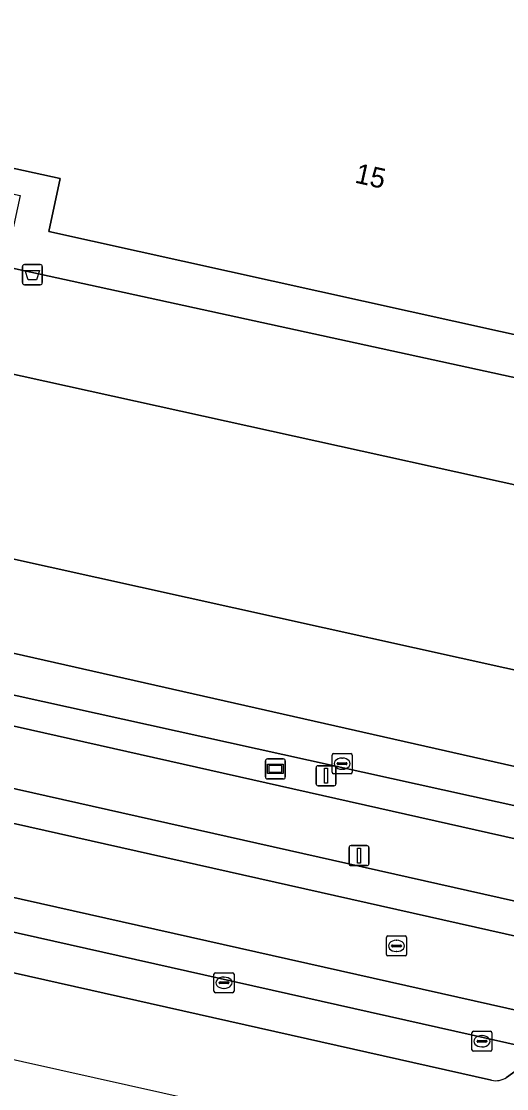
# Model space of a CAD drawing. Extents: x 162172 to 163187, y 382874 to 383685.
# Drawn here: x 162660.1 to 162684.3, y 382989 to 383042.3 of the extents above; entities that cross this region are included whole.
import ezdxf

# ---------------------------------------------------------------- set-up
doc = ezdxf.new("R2010")
doc.units = 0
for name, color, linetype in [('IMGEO_Afvalbak', 7, 'Continuous'), ('IMGEO_Berm_groen', 7, 'Continuous'), ('IMGEO_Kolk', 7, 'Continuous'), ('IMGEO_Lichtmast', 7, 'Continuous'), ('IMGEO_Pand', 7, 'Continuous'), ('IMGEO_Pand_nummerreeks', 7, 'Continuous'), ('IMGEO_Parkeervlak_open', 7, 'Continuous'), ('IMGEO_Reclamebord', 7, 'Continuous'), ('IMGEO_Rijbaan_lokaal_gesloten', 7, 'Continuous'), ('IMGEO_Rijbaan_lokaal_open', 7, 'Continuous'), ('IMGEO_Rioolput', 7, 'Continuous'), ('IMGEO_Verkeerseiland_open', 7, 'Continuous'), ('IMGEO_Voetpad_open', 7, 'Continuous'), ('IMGEO_Waterloop', 7, 'Continuous')]:
    doc.layers.add(name, color=color, linetype=linetype)

msp = doc.modelspace()

# ---------------------------------------------------------------- linework, layer by layer
at = {"layer": 'IMGEO_Afvalbak'}
for p, q in [((162660.111, 383029.233), (162660.111, 383030.033)), ((162660.111, 383030.033), (162660.111, 383029.233)), ((162660.211, 383030.133), (162661.001, 383030.133)), ((162661.001, 383030.133), (162660.211, 383030.133)), ((162661.101, 383030.033), (162661.101, 383029.233)), ((162661.101, 383029.233), (162661.101, 383030.033)), ((162661.001, 383029.133), (162660.211, 383029.133)), ((162660.211, 383029.133), (162661.001, 383029.133))]:
    msp.add_line(p, q, dxfattribs=at)
msp.add_lwpolyline([(162660.254, 383029.847), (162660.958, 383029.847), (162660.809, 383029.377), (162660.403, 383029.377), (162660.254, 383029.847)], dxfattribs=at)
for centre, start, end in [((162660.211, 383030.033), 90, 180), ((162660.211, 383030.033), 90, 180), ((162661.001, 383030.033), 0, 90), ((162661.001, 383030.033), 360, 90), ((162660.211, 383029.233), 180, 270), ((162660.211, 383029.233), 180, 270), ((162661.001, 383029.233), 270, 0), ((162661.001, 383029.233), 270, 0)]:
    msp.add_arc(centre, 0.1, start, end, dxfattribs=at)
at = {"layer": 'IMGEO_Berm_groen'}
for points in [[(162616.765, 383000), (162632.556, 382996.471), (162632.931, 382998.009), (162634.258, 382997.696), (162633.94, 382996.162), (162709.152, 382979.355), (162709.479, 382980.852), (162710.814, 382980.551), (162710.478, 382979.058), (162718.86, 382977.185), (162719.215, 382978.678), (162720.584, 382978.377), (162720.216, 382976.882), (162784.129, 382962.6)], [(162683.52, 382989.382), (162636.466, 382999.961)], [(162685.348, 382990.299), (162684.281, 382989.523)]]:
    msp.add_lwpolyline(points, dxfattribs=at)
msp.add_arc((162683.744, 382990.299), 0.944, 256.297, 304.6967, dxfattribs=at)
at = {"layer": 'IMGEO_Kolk'}
for p, q in [((162675.569, 383004.772), (162675.569, 383005.624)), ((162675.644, 383005.698), (162676.496, 383005.698)), ((162676.057, 383005.478), (162676.082, 383005.478)), ((162676.57, 383005.624), (162676.57, 383004.772)), ((162675.828, 383005.192), (162675.828, 383005.204)), ((162676.266, 383005.155), (162675.868, 383005.155)), ((162675.871, 383005.241), (162676.269, 383005.241)), ((162676.08, 383004.918), (162676.055, 383004.918)), ((162676.312, 383005.204), (162676.312, 383005.192)), ((162676.496, 383004.698), (162675.644, 383004.698)), ((162669.747, 382994.751), (162670.599, 382994.751)), ((162669.672, 382993.825), (162669.672, 382994.677)), ((162669.931, 382994.245), (162669.931, 382994.257)), ((162670.369, 382994.208), (162669.971, 382994.208)), ((162669.974, 382994.294), (162670.372, 382994.294)), ((162670.16, 382994.531), (162670.185, 382994.531)), ((162670.415, 382994.257), (162670.415, 382994.245)), ((162670.673, 382994.677), (162670.673, 382993.825)), ((162670.599, 382993.751), (162669.747, 382993.751)), ((162670.183, 382993.971), (162670.158, 382993.971)), ((162682.549, 382990.901), (162682.549, 382991.753)), ((162682.624, 382991.827), (162683.476, 382991.827)), ((162683.037, 382991.607), (162683.062, 382991.607)), ((162683.55, 382991.753), (162683.55, 382990.901)), ((162682.808, 382991.321), (162682.808, 382991.333)), ((162683.246, 382991.284), (162682.848, 382991.284)), ((162682.851, 382991.37), (162683.249, 382991.37)), ((162683.06, 382991.047), (162683.035, 382991.047)), ((162683.292, 382991.333), (162683.292, 382991.321)), ((162683.476, 382990.827), (162682.624, 382990.827))]:
    msp.add_line(p, q, dxfattribs=at)
for points in [[(162675.569, 383004.772), (162675.569, 383005.624)], [(162675.644, 383005.698), (162676.496, 383005.698)], [(162676.57, 383005.624), (162676.57, 383004.772)], [(162676.496, 383004.698), (162675.644, 383004.698)], [(162669.747, 382994.751), (162670.599, 382994.751)], [(162669.672, 382993.825), (162669.672, 382994.677)], [(162670.673, 382994.677), (162670.673, 382993.825)], [(162670.599, 382993.751), (162669.747, 382993.751)], [(162682.549, 382990.901), (162682.549, 382991.753)], [(162682.624, 382991.827), (162683.476, 382991.827)], [(162683.55, 382991.753), (162683.55, 382990.901)], [(162683.476, 382990.827), (162682.624, 382990.827)]]:
    msp.add_lwpolyline(points, dxfattribs=at)
for centre, radius, start, end in [((162675.646, 383005.622), 0.0765, 91.552, 178.448), ((162675.646, 383005.622), 0.0765, 91.552, 178.448), ((162676.494, 383005.622), 0.0765, 1.552, 88.448), ((162676.494, 383005.622), 0.0765, 1.552, 88.448), ((162675.868, 383005.201), 0.0403, 85.8775, 175.7526), ((162675.865, 383005.191), 0.0366, 178.938, 274.7102), ((162676.269, 383005.198), 0.043, 264.8664, 352.4533), ((162676.273, 383005.203), 0.0386, 1.7309, 96.639), ((162675.646, 383004.774), 0.0765, 181.552, 268.448), ((162675.646, 383004.774), 0.0765, 181.552, 268.448), ((162676.494, 383004.774), 0.0765, 271.552, 358.448), ((162676.494, 383004.774), 0.0765, 271.552, 358.448), ((162669.749, 382994.675), 0.0765, 91.552, 178.448), ((162669.749, 382994.675), 0.0765, 91.552, 178.448), ((162670.597, 382994.675), 0.0765, 1.552, 88.448), ((162670.597, 382994.675), 0.0765, 1.552, 88.448), ((162669.971, 382994.254), 0.0403, 85.8775, 175.7526), ((162669.968, 382994.244), 0.0366, 178.938, 274.7102), ((162670.372, 382994.251), 0.043, 264.8664, 352.4533), ((162670.376, 382994.256), 0.0386, 1.7309, 96.639), ((162669.749, 382993.827), 0.0765, 181.552, 268.448), ((162669.749, 382993.827), 0.0765, 181.552, 268.448), ((162670.597, 382993.827), 0.0765, 271.552, 358.448), ((162670.597, 382993.827), 0.0765, 271.552, 358.448), ((162682.626, 382991.751), 0.0765, 91.552, 178.448), ((162682.626, 382991.751), 0.0765, 91.552, 178.448), ((162683.474, 382991.751), 0.0765, 1.552, 88.448), ((162683.474, 382991.751), 0.0765, 1.552, 88.448), ((162682.848, 382991.33), 0.0403, 85.8775, 175.7526), ((162682.845, 382991.32), 0.0366, 178.938, 274.7102), ((162683.249, 382991.327), 0.043, 264.8664, 352.4533), ((162683.253, 382991.332), 0.0386, 1.7309, 96.639), ((162682.626, 382990.903), 0.0765, 181.552, 268.448), ((162682.626, 382990.903), 0.0765, 181.552, 268.448), ((162683.474, 382990.903), 0.0765, 271.552, 358.448), ((162683.474, 382990.903), 0.0765, 271.552, 358.448)]:
    msp.add_arc(centre, radius, start, end, dxfattribs=at)
for centre, major_axis, ratio, start_param, end_param in [((162676.056, 383005.198), (-0.387, 0.002), 0.722429, 4.712389, 7.853982), ((162676.081, 383005.198), (-0.39, 0.002), 0.717154, 1.570796, 4.712389), ((162670.159, 382994.251), (-0.387, 0.002), 0.722429, 4.712389, 7.853982), ((162670.184, 382994.251), (-0.39, 0.002), 0.717154, 1.570796, 4.712389), ((162683.036, 382991.327), (-0.387, 0.002), 0.722429, 4.712389, 7.853982), ((162683.061, 382991.327), (-0.39, 0.002), 0.717154, 1.570796, 4.712389)]:
    msp.add_ellipse(centre, major_axis=major_axis, ratio=ratio, start_param=start_param, end_param=end_param, dxfattribs=at)
at = {"layer": 'IMGEO_Lichtmast'}
for p, q in [((162674.77, 383004.195), (162674.77, 383004.995)), ((162674.77, 383004.995), (162674.77, 383004.195)), ((162674.87, 383005.095), (162675.66, 383005.095)), ((162675.66, 383005.095), (162674.87, 383005.095)), ((162675.76, 383004.995), (162675.76, 383004.195)), ((162675.76, 383004.195), (162675.76, 383004.995)), ((162675.66, 383004.095), (162674.87, 383004.095)), ((162674.87, 383004.095), (162675.66, 383004.095)), ((162676.415, 383000.205), (162676.415, 383001.005)), ((162676.415, 383001.005), (162676.415, 383000.205)), ((162676.515, 383001.105), (162677.305, 383001.105)), ((162677.305, 383001.105), (162676.515, 383001.105)), ((162677.405, 383001.005), (162677.405, 383000.205)), ((162677.405, 383000.205), (162677.405, 383001.005)), ((162677.305, 383000.105), (162676.515, 383000.105)), ((162676.515, 383000.105), (162677.305, 383000.105))]:
    msp.add_line(p, q, dxfattribs=at)
for points in [[(162675.19, 383004.97), (162675.34, 383004.97), (162675.34, 383004.22), (162675.19, 383004.22), (162675.19, 383004.97)], [(162676.835, 383000.98), (162676.985, 383000.98), (162676.985, 383000.23), (162676.835, 383000.23), (162676.835, 383000.98)]]:
    msp.add_lwpolyline(points, dxfattribs=at)
for centre, start, end in [((162674.87, 383004.995), 90, 180), ((162674.87, 383004.995), 90, 180), ((162675.66, 383004.995), 0, 90), ((162675.66, 383004.995), 360, 90), ((162674.87, 383004.195), 180, 270), ((162674.87, 383004.195), 180, 270), ((162675.66, 383004.195), 270, 0), ((162675.66, 383004.195), 270, 0), ((162676.515, 383001.005), 90, 180), ((162676.515, 383001.005), 90, 180), ((162677.305, 383001.005), 0, 90), ((162677.305, 383001.005), 360, 90), ((162676.515, 383000.205), 180, 270), ((162676.515, 383000.205), 180, 270), ((162677.305, 383000.205), 270, 0), ((162677.305, 383000.205), 270, 0)]:
    msp.add_arc(centre, 0.1, start, end, dxfattribs=at)
at = {"layer": 'IMGEO_Pand'}
msp.add_lwpolyline([(162704.794, 383065.692), (162705.203, 383067.545), (162710.01, 383089.111), (162710.445, 383091.076), (162690.426, 383095.507), (162679.725, 383097.876), (162678.511, 383092.388), (162645.843, 383099.698), (162645.457, 383097.953), (162644.132, 383091.969), (162632.905, 383040.777), (162661.988, 383034.439), (162661.43, 383031.785), (162686.147, 383026.31), (162686.731, 383028.946), (162720.075, 383021.529), (162729.788, 383019.368), (162730.447, 383019.221), (162739.007, 383056.254), (162739.419, 383058.035), (162729.624, 383060.201)], close=True, dxfattribs=at)
at = {"layer": 'IMGEO_Parkeervlak_open'}
msp.add_lwpolyline([(162642.961, 383028.334), (162640.966, 383019.56), (162713.88, 383003.411), (162715.847, 383012.258)], close=True, dxfattribs=at)
for points in [[(162641.664, 383014.785), (162641.459, 383013.879), (162641.137, 383012.71), (162711.762, 382997.113), (162711.814, 382997.347)], [(162711.872, 382997.524), (162712.165, 382998.847), (162641.664, 383014.785)], [(162686.729, 382990.692), (162634.011, 383002.544)], [(162636.466, 382999.961), (162683.52, 382989.382)], [(162684.281, 382989.523), (162685.348, 382990.299)]]:
    msp.add_lwpolyline(points, dxfattribs=at)
msp.add_arc((162683.744, 382990.299), 0.944, 256.297, 304.6967, dxfattribs=at)
at = {"layer": 'IMGEO_Reclamebord'}
for p, q in [((162672.341, 383005.434), (162673.131, 383005.434)), ((162673.131, 383005.434), (162672.341, 383005.434)), ((162672.241, 383004.534), (162672.241, 383005.334)), ((162672.241, 383005.334), (162672.241, 383004.534)), ((162673.231, 383005.334), (162673.231, 383004.534)), ((162673.231, 383004.534), (162673.231, 383005.334)), ((162673.131, 383004.434), (162672.341, 383004.434)), ((162672.341, 383004.434), (162673.131, 383004.434))]:
    msp.add_line(p, q, dxfattribs=at)
for points in [[(162672.342, 383005.166), (162673.13, 383005.166), (162673.13, 383004.702), (162672.342, 383004.702), (162672.342, 383005.166)], [(162672.407, 383005.101), (162672.407, 383004.767), (162673.065, 383004.767), (162673.065, 383005.101), (162672.407, 383005.101)]]:
    msp.add_lwpolyline(points, dxfattribs=at)
for centre, start, end in [((162672.341, 383005.334), 90, 180), ((162672.341, 383005.334), 90, 180), ((162673.131, 383005.334), 0, 90), ((162673.131, 383005.334), 360, 90), ((162672.341, 383004.534), 180, 270), ((162672.341, 383004.534), 180, 270), ((162673.131, 383004.534), 270, 0), ((162673.131, 383004.534), 270, 0)]:
    msp.add_arc(centre, 0.1, start, end, dxfattribs=at)
at = {"layer": 'IMGEO_Rijbaan_lokaal_gesloten'}
for points in [[(162829.302, 382965.805), (162824.157, 382966.963), (162787.291, 382975.248), (162773.34, 382978.384), (162571.899, 383023.687), (162571.522, 383022.029), (162786.88, 382973.603), (162917.14, 382944.312), (162943.106, 382938.499), (163087.202, 382906.239), (163087.933, 382911.374)], [(163083.281, 382900.241), (163086.245, 382899.688), (163087.202, 382906.239), (162943.106, 382938.499), (162917.14, 382944.312), (162786.88, 382973.603), (162571.522, 383022.029), (162570.463, 383017.371), (162571.857, 383017.418)], [(162582.55, 383015.84), (162786.012, 382970.134), (162942.339, 382935.016), (163063.468, 382907.805)], [(162786.012, 382970.134), (162582.55, 383015.84)], [(162578.735, 383014.966), (162579.914, 383014.696), (162633.717, 383002.605), (162634.011, 383002.544), (162686.729, 382990.692), (162687.058, 382990.622), (162702.086, 382987.23), (162742.081, 382978.256), (162742.474, 382978.167), (162785.592, 382968.454), (162799.197, 382965.389), (162799.607, 382965.303), (162822.549, 382960.121), (162914.534, 382939.493), (162915.372, 382939.293), (162941.966, 382933.318), (162958.833, 382929.528), (162973.588, 382926.269), (162974.816, 382925.987), (163061.72, 382906.535), (163062.776, 382906.254), (163065.631, 382905.242)]]:
    msp.add_lwpolyline(points, dxfattribs=at)
at = {"layer": 'IMGEO_Rijbaan_lokaal_open'}
for points in [[(162728.418, 383013.515), (162729.788, 383019.368), (162720.075, 383021.529), (162719.8, 383020.291), (162718.979, 383016.601), (162693.055, 383022.668), (162659.229, 383030.039), (162637.218, 383034.836), (162636.626, 383032.121), (162635.688, 383032.333), (162631.796, 383015.115), (162631.369, 383013.437), (162637.486, 383012.062), (162637.931, 383014.137)], [(162642.57, 383028.399), (162642.961, 383028.334), (162715.847, 383012.258), (162716.253, 383012.205)], [(162714.25, 383003.342), (162713.88, 383003.411), (162640.966, 383019.56)], [(162641.459, 383013.879), (162641.664, 383014.785), (162712.165, 382998.847), (162711.872, 382997.524)]]:
    msp.add_lwpolyline(points, dxfattribs=at)
at = {"layer": 'IMGEO_Rioolput'}
for p, q in [((162678.283, 382995.665), (162678.283, 382996.517)), ((162678.358, 382996.591), (162679.21, 382996.591)), ((162678.771, 382996.371), (162678.796, 382996.371)), ((162679.284, 382996.517), (162679.284, 382995.665)), ((162678.542, 382996.085), (162678.542, 382996.097)), ((162678.98, 382996.048), (162678.582, 382996.048)), ((162678.585, 382996.134), (162678.983, 382996.134)), ((162678.794, 382995.811), (162678.769, 382995.811)), ((162679.026, 382996.097), (162679.026, 382996.085)), ((162679.21, 382995.591), (162678.358, 382995.591))]:
    msp.add_line(p, q, dxfattribs=at)
for points in [[(162678.283, 382995.665), (162678.283, 382996.517)], [(162678.358, 382996.591), (162679.21, 382996.591)], [(162679.284, 382996.517), (162679.284, 382995.665)], [(162679.21, 382995.591), (162678.358, 382995.591)]]:
    msp.add_lwpolyline(points, dxfattribs=at)
for centre, radius, start, end in [((162678.36, 382996.515), 0.0765, 91.552, 178.448), ((162678.36, 382996.515), 0.0765, 91.552, 178.448), ((162679.208, 382996.515), 0.0765, 1.552, 88.448), ((162679.208, 382996.515), 0.0765, 1.552, 88.448), ((162678.582, 382996.094), 0.0403, 85.8775, 175.7526), ((162678.579, 382996.084), 0.0366, 178.938, 274.7102), ((162678.983, 382996.091), 0.043, 264.8664, 352.4533), ((162678.987, 382996.096), 0.0386, 1.7309, 96.639), ((162678.36, 382995.667), 0.0765, 181.552, 268.448), ((162678.36, 382995.667), 0.0765, 181.552, 268.448), ((162679.208, 382995.667), 0.0765, 271.552, 358.448), ((162679.208, 382995.667), 0.0765, 271.552, 358.448)]:
    msp.add_arc(centre, radius, start, end, dxfattribs=at)
for centre, major_axis, ratio, start_param, end_param in [((162678.77, 382996.091), (-0.387, 0.002), 0.722429, 4.712389, 7.853982), ((162678.795, 382996.091), (-0.39, 0.002), 0.717154, 1.570796, 4.712389)]:
    msp.add_ellipse(centre, major_axis=major_axis, ratio=ratio, start_param=start_param, end_param=end_param, dxfattribs=at)
at = {"layer": 'IMGEO_Verkeerseiland_open'}
for points in [[(162637.931, 383014.137), (162637.486, 383012.062), (162713.336, 382995.004), (162713.799, 382996.879)], [(162711.814, 382997.347), (162711.762, 382997.113), (162641.137, 383012.71), (162641.459, 383013.879)]]:
    msp.add_lwpolyline(points, dxfattribs=at)
at = {"layer": 'IMGEO_Voetpad_open'}
msp.add_lwpolyline([(162637.992, 383038.389), (162660.004, 383033.592), (162659.229, 383030.039), (162693.055, 383022.668), (162693.812, 383026.072), (162719.8, 383020.291), (162720.075, 383021.529), (162686.731, 383028.946), (162686.147, 383026.31), (162661.43, 383031.785), (162661.988, 383034.439), (162632.905, 383040.777), (162632.449, 383040.877), (162630.828, 383033.645), (162631.111, 383033.583), (162631.855, 383033.41), (162631.81, 383033.209), (162635.688, 383032.333), (162636.626, 383032.121), (162637.218, 383034.836)], close=True, dxfattribs=at)
for points in [[(162571.899, 383023.687), (162773.34, 382978.384)], [(162753.316, 382993.468), (162728.656, 382999.416), (162728.109, 382996.871), (162725.741, 382997.38), (162725.063, 382994.18), (162724.697, 382992.449), (162724.544, 382992.484), (162718.975, 382993.736), (162713.336, 382995.004), (162637.486, 383012.062), (162631.369, 383013.437), (162626.54, 383014.523), (162626.494, 383014.317), (162626.455, 383014.14), (162625.479, 383014.359), (162623.985, 383014.678)]]:
    msp.add_lwpolyline(points, dxfattribs=at)
at = {"layer": 'IMGEO_Waterloop'}
msp.add_lwpolyline([(162380.82, 383051.66), (162568.136, 383009.792), (162569.19, 383010.669), (162581.66, 383007.872), (162582.055, 383007.783), (162583.016, 383007.567), (162588.519, 383006.333), (162593.554, 383005.204), (162599.117, 383003.956), (162610.943, 383001.304), (162614.366, 383000.536), (162616.765, 383000), (162632.556, 382996.471), (162633.94, 382996.162), (162709.152, 382979.355), (162710.478, 382979.058), (162718.86, 382977.185), (162720.216, 382976.882), (162784.129, 382962.6)], dxfattribs=at)

# ---------------------------------------------------------------- texts
at = {"layer": 'IMGEO_Pand_nummerreeks'}
msp.add_text('15', height=1, rotation=347.521, dxfattribs=at).set_placement((162676.659, 383034.239))

doc.saveas('drawing.dxf')
